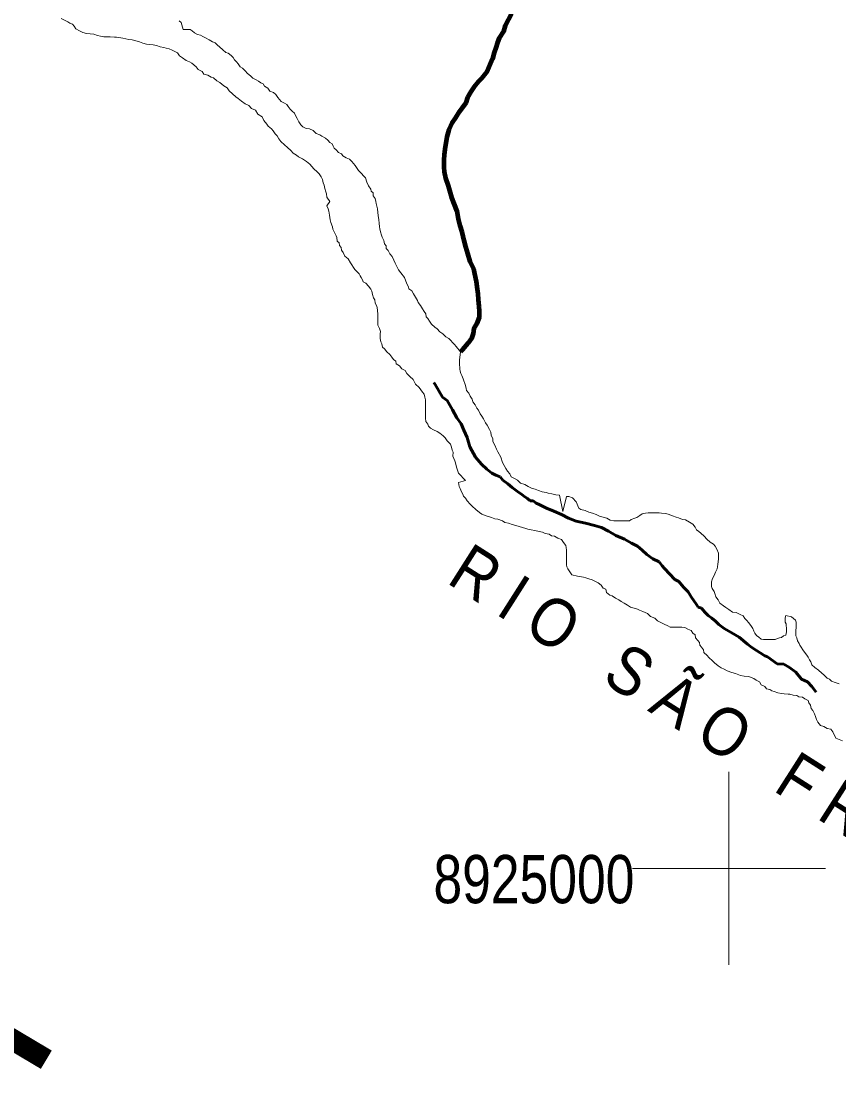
# Model space of a CAD drawing. Extents: x 553962 to 842807, y 8883888 to 9032388.
# Drawn here: x 642666 to 651139, y 8922767 to 8933785 of the extents above; entities that cross this region are included whole.
import ezdxf
from ezdxf.enums import TextEntityAlignment as Align

# ---------------------------------------------------------------- set-up
doc = ezdxf.new("R2010")
doc.units = 0
doc.header["$LTSCALE"] = 200
doc.linetypes.add('LONG_DASH_SHORT_DASH', pattern=[9.9, 6, -1.2, 1.5, -1.2])
for name, color, linetype, lineweight in [('2', 7, 'Continuous', 13), ('24', 7, 'Continuous', 25), ('25', 7, 'Continuous', 13), ('7', 7, 'LONG_DASH_SHORT_DASH', 60), ('9', 7, 'Continuous', 90)]:
    doc.layers.add(name, color=color, linetype=linetype, lineweight=lineweight)
for name, color, linetype in [('42', 7, 'Continuous'), ('47', 7, 'Continuous'), ('49', 7, 'Continuous')]:
    doc.layers.add(name, color=color, linetype=linetype)

msp = doc.modelspace()

# ---------------------------------------------------------------- linework, layer by layer
at = {"layer": '2'}
for p, q in [((650000, 8924000), (650000, 8926000)), ((649000, 8925000), (651000, 8925000))]:
    msp.add_line(p, q, dxfattribs=at)
at = {"layer": '24', "lineweight": 53}
msp.add_lwpolyline([(647745.8, 8933864.7), (647682.7, 8933739.9), (647662.4, 8933680), (647619.5, 8933610.1), (647601.8, 8933565.2), (647584, 8933507.7), (647568.8, 8933460.2), (647550.9, 8933395.3), (647530.7, 8933347.8), (647495.3, 8933265.4), (647439.9, 8933195.7), (647404.7, 8933158.3), (647359.4, 8933106), (647324.1, 8933053.6), (647291.3, 8932993.8), (647273.5, 8932938.8), (647235.8, 8932886.4), (647205.5, 8932846.6), (647167.7, 8932781.7), (647129.9, 8932729.3), (647097.1, 8932659.4), (647076.7, 8932584.5), (647056.1, 8932459.4), (647048.3, 8932399.4), (647045.5, 8932349.4), (647045.2, 8932271.8), (647047.4, 8932221.8), (647064.6, 8932156.6), (647091.8, 8932078.9), (647126.2, 8931956.1), (647148.4, 8931893.4), (647180.6, 8931815.7), (647192.7, 8931735.5), (647212.4, 8931665.4), (647232.1, 8931600.2), (647254.2, 8931512.5), (647268.9, 8931444.8), (647291.1, 8931374.7), (647315.7, 8931294.4), (647352.9, 8931216.7), (647365.1, 8931166.6), (647382.3, 8931086.4), (647391.9, 8931006.3), (647396.7, 8930958.7), (647401.4, 8930898.6), (647408.5, 8930828.5), (647413.3, 8930780.9), (647410.5, 8930713.4), (647387.7, 8930650.9), (647354.9, 8930598.5), (647349.7, 8930548.5), (647331.9, 8930496.1), (647296.6, 8930446.2), (647238.7, 8930376.4), (647217.5, 8930357.5)], dxfattribs=at)
at = {"layer": '25'}
for points in [[(645677.7, 8932278.8), (645655.3, 8932301.4), (645620.5, 8932329.2), (645580.8, 8932359.5), (645540.9, 8932377.3), (645518.5, 8932395), (645483.6, 8932415.2), (645461.3, 8932445.4), (645424.1, 8932475.7), (645394.3, 8932503.4), (645354.5, 8932536.3), (645334.7, 8932566.4), (645317.4, 8932596.6), (645297.6, 8932616.7), (645277.8, 8932646.9), (645258, 8932669.6), (645225.7, 8932697.3), (645210.8, 8932717.5), (645181.1, 8932755.2), (645161.4, 8932792.9), (645119.1, 8932820.7), (645094.4, 8932863.4), (645052, 8932881.2), (645024.7, 8932911.5), (644987.3, 8932926.7), (644950, 8932954.5), (644912.7, 8932984.8), (644890.3, 8933002.5), (644855.6, 8933032.8), (644820.8, 8933063), (644798.5, 8933093.2), (644766.1, 8933113.5), (644746.3, 8933133.6), (644723.9, 8933148.8), (644691.5, 8933166.5), (644656.7, 8933196.8), (644634.3, 8933204.5), (644599.4, 8933224.7), (644559.5, 8933235), (644539.7, 8933262.7), (644499.8, 8933285.5), (644477.5, 8933310.6), (644432.8, 8933348.5), (644410.4, 8933363.7), (644375.5, 8933378.9), (644338.2, 8933406.7), (644305.8, 8933426.9), (644286, 8933457.1), (644263.6, 8933467.3), (644228.7, 8933485), (644198.8, 8933497.7), (644166.3, 8933505.5), (644143.9, 8933513.1), (644106.4, 8933520.9), (644066.5, 8933533.7), (644034, 8933538.9), (643996.6, 8933544.2), (643964.1, 8933546.9), (643926.6, 8933557.1), (643891.7, 8933569.9), (643851.8, 8933582.7), (643816.8, 8933590.4), (643779.4, 8933595.7), (643749.4, 8933603.4), (643716.9, 8933608.6), (643677, 8933616.4), (643654.5, 8933619), (643632, 8933619.2), (643587, 8933622), (643564.5, 8933624.6), (643542, 8933624.8), (643522, 8933624.9), (643487, 8933630.1), (643457, 8933637.8), (643417.1, 8933650.6), (643379.6, 8933653.4), (643342.1, 8933658.6), (643304.7, 8933668.9), (643269.8, 8933686.7), (643232.5, 8933706.9), (643212.7, 8933734.6), (643195.3, 8933754.7), (643170.4, 8933764.9), (643148, 8933777.6), (643078.2, 8933813.1)], [(644301.1, 8933790), (644323.4, 8933772.3), (644345.4, 8933699.6), (644415.4, 8933699.1), (644437.8, 8933683.9), (644460.2, 8933663.8), (644492.6, 8933646), (644522.5, 8933640.8)], [(644522.5, 8933640.8), (644547.4, 8933628.1), (644574.8, 8933612.9), (644614.7, 8933592.6), (644649.5, 8933569.9), (644674.5, 8933559.7), (644699.3, 8933537), (644721.7, 8933519.3), (644756.5, 8933489.1), (644786.3, 8933461.3), (644811.2, 8933453.6), (644841.1, 8933428.4), (644860.9, 8933408.2), (644875.7, 8933385.6), (644895.6, 8933363), (644915.4, 8933342.8), (644935.2, 8933312.6), (644957.6, 8933297.4), (644989.9, 8933267.2), (645007.2, 8933247.1), (645044.5, 8933214.3), (645064.4, 8933194.1), (645099.2, 8933176.3), (645124.2, 8933163.7), (645149, 8933146), (645171.5, 8933135.8), (645186.3, 8933113.2), (645221.2, 8933090.4), (645243.4, 8933060.2), (645280.8, 8933045), (645303.2, 8933024.8), (645325.5, 8932994.6), (645342.8, 8932974.4), (645360.2, 8932954.3), (645395.1, 8932936.6), (645420, 8932921.4), (645432.3, 8932901.3), (645454.6, 8932873.6), (645474.5, 8932853.4), (645496.8, 8932830.7), (645506.6, 8932808.1), (645526.4, 8932775.5), (645541.2, 8932742.8), (645563.4, 8932710.1), (645583.3, 8932690), (645618.1, 8932672.2), (645653.1, 8932669.5), (645690.5, 8932651.7), (645722.8, 8932621.4), (645760.2, 8932606.2), (645782.6, 8932593.5), (645820, 8932570.7), (645842.3, 8932550.6), (645864.7, 8932527.9), (645887.1, 8932512.7), (645899.4, 8932490.1), (645909.2, 8932470), (645929.1, 8932449.8), (645953.9, 8932424.6), (645983.8, 8932409.4), (645998.7, 8932389.3), (646033.5, 8932369), (646068.4, 8932353.8), (646090.8, 8932331.1), (646108.1, 8932311), (646128, 8932288.3), (646147.7, 8932258.1), (646162.6, 8932235.5), (646192.3, 8932205.2), (646214.7, 8932182.6), (646232, 8932162.4), (646249.2, 8932117.2), (646266.4, 8932077.1), (646288.7, 8932044.4), (646293.5, 8932024.3), (646313.4, 8932004.2), (646313.1, 8931974.1), (646332.9, 8931946.5), (646340.2, 8931916.4), (646345.1, 8931896.3), (646349.9, 8931868.7), (646357.2, 8931841.2), (646361.8, 8931801.1), (646366.6, 8931771), (646371.3, 8931725.9), (646376, 8931690.8), (646378.2, 8931653.2), (646383.1, 8931630.7), (646387.8, 8931600.6), (646400.1, 8931568), (646407.4, 8931545.4), (646424.7, 8931510.2), (646429.4, 8931477.7), (646446.8, 8931457.5), (646449, 8931427.5), (646468.9, 8931407.3), (646486.2, 8931374.6), (646508.4, 8931344.4), (646525.7, 8931306.8), (646542.9, 8931276.6), (646557.7, 8931241.5)], [(647140.8, 8929317.4), (647133.5, 8929337.5), (647126.2, 8929367.6), (647113.9, 8929397.7), (647081.7, 8929435.5), (647059.4, 8929465.7), (647037, 8929485.8), (647004.7, 8929513.6), (646974.9, 8929531.3), (646940, 8929549.1), (646907.6, 8929566.8), (646885.2, 8929587), (646880.4, 8929607.1), (646860.6, 8929634.7), (646855.9, 8929669.8), (646856, 8929689.8), (646856.3, 8929729.9), (646856.6, 8929772.4), (646856.9, 8929810), (646857.1, 8929837.5), (646854.8, 8929857.6), (646850, 8929887.6), (646840.2, 8929917.8), (646825.4, 8929937.9), (646805.6, 8929963), (646790.7, 8929985.7), (646753.5, 8930021), (646728.8, 8930071.2), (646694.1, 8930101.5), (646661.8, 8930131.7), (646644.5, 8930161.9), (646609.6, 8930182.1), (646584.9, 8930212.3), (646552.5, 8930232.6), (646547.7, 8930260.2), (646522.8, 8930277.8), (646505.5, 8930300.5), (646485.7, 8930330.7), (646453.4, 8930358.4), (646431.1, 8930386.1), (646411.3, 8930406.3), (646404, 8930438.9), (646394.2, 8930461.5), (646386.9, 8930494.1), (646387.2, 8930524.1), (646387.3, 8930544.1), (646387.5, 8930569.2), (646380.2, 8930599.2), (646360.5, 8930631.9), (646360.6, 8930651.9), (646360.8, 8930672), (646361.3, 8930742.1), (646356.7, 8930792.2), (646349.5, 8930829.8), (646334.7, 8930862.4), (646330, 8930897.5), (646317.6, 8930917.6), (646307.9, 8930952.7), (646300.6, 8930985.3), (646288.3, 8931007.9), (646266, 8931038.1), (646236.2, 8931068.4), (646208.8, 8931083.6), (646201.5, 8931103.6), (646189.1, 8931126.2), (646176.8, 8931146.4), (646169.4, 8931166.4), (646124.8, 8931211.8), (646077.8, 8931279.7), (646055.6, 8931322.4), (646020.8, 8931350.2), (646001, 8931387.9), (645983.7, 8931410.5), (645981.4, 8931438.1), (645964.1, 8931458.2), (645959.3, 8931485.8), (645939.4, 8931505.9), (645937.2, 8931541), (645929.8, 8931561.1), (645912.6, 8931593.7), (645895.3, 8931628.9), (645890.5, 8931654), (645875.8, 8931696.6), (645868.5, 8931724.2), (645861.4, 8931774.3), (645854.2, 8931814.4), (645846.9, 8931839.5), (645834.6, 8931869.6), (645865, 8931914.5), (645832.8, 8931959.8), (645828.1, 8931994.9), (645823.2, 8932014.9), (645811, 8932050.1), (645803.8, 8932085.2), (645796.4, 8932107.7), (645789.2, 8932142.8), (645774.4, 8932173), (645754.6, 8932203.1), (645732.3, 8932223.3), (645697.5, 8932253.6), (645677.7, 8932278.8)], [(646557.7, 8931241.5), (646577.4, 8931206.3), (646599.7, 8931176.1), (646636.8, 8931128.3), (646661.4, 8931063.1), (646681.1, 8931030.4), (646683.5, 8931010.3), (646713.3, 8930987.6), (646730.6, 8930957.4), (646750.3, 8930922.3), (646772.6, 8930889.6), (646779.9, 8930867), (646802.2, 8930836.8), (646824.5, 8930804.1), (646841.8, 8930773.9), (646859.1, 8930751.3), (646861.3, 8930721.2), (646878.7, 8930701.1), (646898.5, 8930673.4), (646918.3, 8930643.3), (646953.1, 8930613), (646975.5, 8930595.3), (647005.2, 8930562.6), (647035.1, 8930542.3), (647064.9, 8930512.1), (647097.2, 8930494.4), (647119.6, 8930474.2), (647137, 8930454.1), (647156.8, 8930433.9), (647174.2, 8930413.7), (647218.7, 8930355.9), (647208.1, 8930270.8), (647207.9, 8930250.8), (647207.7, 8930218.2), (647210, 8930198.2), (647209.9, 8930175.7), (647214.7, 8930155.6), (647222, 8930133), (647231.9, 8930110.4), (647246.6, 8930077.8), (647254, 8930057.7), (647263.8, 8930027.6), (647271.1, 8930007.5), (647278.4, 8929977.4), (647280.7, 8929957.4), (647305.5, 8929927.2), (647317.8, 8929897.1), (647337.6, 8929866.9), (647347.3, 8929836.8), (647369.6, 8929806.6), (647386.9, 8929771.4), (647404.2, 8929751.3), (647421.4, 8929713.6), (647438.8, 8929691), (647456.1, 8929660.8), (647475.8, 8929620.6), (647495.6, 8929595.5), (647517.8, 8929552.8), (647532.5, 8929522.6), (647537.3, 8929492.5), (647552, 8929454.9), (647554.3, 8929427.3), (647574, 8929389.7), (647591.2, 8929347), (647606, 8929319.3), (647638.1, 8929264.1), (647655.2, 8929208.9), (647672.5, 8929178.7), (647689.7, 8929146.1), (647707, 8929118.4), (647729.3, 8929090.7), (647744.1, 8929060.6), (647779, 8929042.8), (647808.9, 8929027.6), (647841.2, 8928994.8), (647883.6, 8928982), (647920.9, 8928959.3), (647955.8, 8928944), (647993.3, 8928933.7), (648028.2, 8928918.5), (648065.6, 8928905.7), (648105.5, 8928897.9), (648128, 8928890.3), (648165.5, 8928882.5), (648205.4, 8928874.8), (648242.9, 8928869.5), (648277.9, 8928700.4), (648315.3, 8928856.5), (648340.3, 8928856.3), (648377.7, 8928841.1), (648417.4, 8928800.8), (648444.5, 8928735.5), (648466.8, 8928720.3), (648511.8, 8928712.5), (648549.2, 8928694.7), (648586.6, 8928684.5), (648624, 8928669.2), (648658.9, 8928651.4), (648696.3, 8928641.2), (648733.8, 8928630.9), (648771.1, 8928610.7)], [(649677.1, 8927362.9), (649654.8, 8927390.6), (649650, 8927420.7), (649627.6, 8927438.3), (649607.8, 8927466), (649575.4, 8927481.2), (649543, 8927496.5), (649513, 8927501.7), (649485.5, 8927501.9), (649445.5, 8927502.1), (649423, 8927502.3), (649393, 8927502.5), (649368.1, 8927515.2), (649328.2, 8927532.9), (649295.8, 8927548.2), (649260.9, 8927565.9), (649231.1, 8927593.7), (649188.7, 8927611.5), (649156.5, 8927641.7), (649131.5, 8927651.9), (649109.1, 8927664.6), (649074.2, 8927677.3), (649051.8, 8927687.5), (649016.8, 8927697.7), (648981.9, 8927710.5), (648949.5, 8927730.7), (648914.7, 8927751), (648882.3, 8927768.7), (648859.9, 8927786.4), (648825, 8927801.7), (648790.2, 8927826.9), (648767.7, 8927834.6), (648732.9, 8927862.3), (648723.2, 8927895), (648698.3, 8927907.6), (648676, 8927937.8), (648646.2, 8927960.6), (648623.7, 8927973.2), (648583.8, 8927991), (648548.9, 8928001.2), (648516.5, 8928011.5), (648494, 8928019.1), (648471.5, 8928021.8), (648431.6, 8928032.1), (648371.7, 8928042.5), (648332.1, 8928107.8), (648319.8, 8928127.9), (648317.4, 8928148), (648317.7, 8928183), (648317.9, 8928210.6), (648318.2, 8928245.6), (648318.4, 8928280.7), (648316.1, 8928300.7), (648313.8, 8928328.3), (648309, 8928348.3), (648286.7, 8928378.5), (648264.4, 8928411.2), (648227, 8928424), (648192.1, 8928446.7), (648162.2, 8928449.4), (648137.3, 8928464.6), (648094.8, 8928472.4), (648069.9, 8928485.1), (648034.9, 8928492.8), (647990, 8928503.2), (647952.5, 8928510.9), (647917.6, 8928518.7), (647895.1, 8928526.3), (647860.2, 8928534.1), (647825.2, 8928546.8), (647790.3, 8928554.6), (647755.4, 8928567.3), (647715.5, 8928580.1), (647678, 8928587.8), (647653.1, 8928603), (647605.7, 8928620.9), (647573.2, 8928626.1), (647538.3, 8928638.8), (647483.4, 8928656.7), (647438.5, 8928672), (647416.2, 8928689.7), (647378.9, 8928722.5), (647339.1, 8928755.3), (647319.3, 8928775.5), (647287, 8928810.7), (647269.7, 8928838.4), (647249.9, 8928861.1), (647242.5, 8928881.1), (647230.2, 8928906.2), (647215.5, 8928938.9), (647205.6, 8928959), (647200.8, 8928981.6), (647198.4, 8929001.6), (647271.1, 8929023.6), (647196.7, 8929099.2), (647179.6, 8929151.9), (647174.7, 8929174.5), (647167.5, 8929207.1), (647160.1, 8929227.2), (647140.5, 8929274.8), (647140.8, 8929317.4)], [(648771.1, 8928610.7), (648806.1, 8928602.9), (648826.1, 8928602.8), (648846.1, 8928602.6), (648881.2, 8928604.9), (648911.2, 8928604.7), (648948.7, 8928604.5), (648968.7, 8928604.3), (648988.8, 8928619.2), (649026.4, 8928631.5), (649046.5, 8928638.9), (649076.6, 8928658.7), (649101.8, 8928676.1), (649136.9, 8928683.3), (649161.9, 8928688.2), (649201.9, 8928687.9), (649236.9, 8928687.7), (649277, 8928687.4), (649301.9, 8928684.7), (649341.9, 8928679.5), (649369.4, 8928671.8), (649416.8, 8928656.4), (649454.2, 8928643.7), (649476.7, 8928636), (649519, 8928618.2), (649551.5, 8928613), (649591.3, 8928590.2), (649626.2, 8928569.9), (649651, 8928539.7), (649665.8, 8928509.6), (649688.2, 8928491.9), (649710.5, 8928476.8), (649742.8, 8928444), (649772.6, 8928413.8), (649804.9, 8928383.5), (649842.2, 8928363.2), (649859.6, 8928343.1), (649876.8, 8928310.4), (649894.1, 8928270.2), (649893.8, 8928240.2), (649891.1, 8928210.2), (649888.3, 8928177.7), (649885.7, 8928155.1), (649880.5, 8928127.6), (649880.3, 8928105.1), (649860, 8928070.2), (649847.3, 8928037.7), (649829.5, 8928005.3), (649819.3, 8927972.8), (649819, 8927942.8), (649818.9, 8927922.8), (649826.2, 8927902.7), (649848.5, 8927870), (649855.8, 8927849.9), (649865.6, 8927814.8), (649887.9, 8927784.6), (649907.6, 8927751.9), (649944.9, 8927721.6), (649967.3, 8927704), (649999.6, 8927683.7), (650037, 8927658.4), (650076.9, 8927653.2), (650116.8, 8927632.9), (650146.7, 8927617.7), (650164, 8927590), (650186.3, 8927569.8), (650203.7, 8927549.7), (650228.5, 8927519.5), (650248.3, 8927489.3), (650258.1, 8927461.7), (650270.4, 8927439.1), (650287.7, 8927413.9), (650310.1, 8927396.3), (650335, 8927376.1), (650357.4, 8927373.4), (650380, 8927373.3), (650405, 8927373.1), (650425, 8927373), (650447.5, 8927372.8), (650480, 8927375.1), (650505.1, 8927382.5), (650525.1, 8927389.8), (650545.2, 8927394.7), (650567.8, 8927412.1), (650590.4, 8927419.4), (650595.7, 8927454.5), (650595.8, 8927474.5), (650596, 8927494.5), (650593.6, 8927514.6), (650593.8, 8927534.6), (650583.9, 8927554.7), (650584.1, 8927577.2), (650584.2, 8927597.2), (650591.9, 8927622.2), (650649.4, 8927609.3), (650689.1, 8927574), (650699, 8927553.9), (650698.7, 8927521.4), (650698.5, 8927498.8), (650693.3, 8927466.3), (650693.1, 8927436.3)], [(650693.1, 8927436.3), (650695.4, 8927411.2), (650702.7, 8927391.2), (650712.5, 8927361.1), (650729.8, 8927333.4), (650734.6, 8927313.3), (650749.5, 8927293.2), (650766.8, 8927265.6), (650784.1, 8927242.9), (650808.9, 8927212.7), (650821.2, 8927190.1), (650836, 8927162.5), (650848.4, 8927142.3), (650860.7, 8927112.2), (650890.5, 8927082), (650927.8, 8927054.2), (650962.5, 8927023.9), (650984.9, 8927006.3), (651019.7, 8926973.5), (651042.1, 8926960.8), (651064.5, 8926943.1), (651101.9, 8926927.9), (651141.8, 8926912.6)], [(651177.3, 8926321.5), (651107.5, 8926352), (651078, 8926414.8), (651055.7, 8926445), (651018.2, 8926450.2), (650983.3, 8926470.5), (650950.9, 8926483.2), (650921.2, 8926516), (650908.9, 8926543.6), (650899.1, 8926573.7), (650886.8, 8926603.8), (650869.6, 8926636.5), (650852.2, 8926656.6), (650847.5, 8926694.2), (650830.2, 8926716.9), (650822.8, 8926742), (650788, 8926759.7), (650763.1, 8926774.9), (650725.6, 8926780.2), (650703.2, 8926792.8), (650665.7, 8926798.1), (650633.2, 8926805.8), (650613.2, 8926805.9), (650573.2, 8926811.2), (650545.8, 8926813.9), (650505.8, 8926821.7), (650468.4, 8926834.4), (650445.9, 8926842.1), (650423.5, 8926854.8), (650391.1, 8926862.5), (650371.2, 8926885.1), (650336.3, 8926902.9), (650316.6, 8926933.1), (650281.7, 8926953.3), (650259.3, 8926968.5), (650229.4, 8926981.2), (650207, 8926988.9), (650159.5, 8926991.7), (650119.5, 8926999.5), (650067.1, 8927022.3), (650029.7, 8927032.6), (649982.3, 8927047.9), (649952.4, 8927065.7), (649920, 8927080.9), (649887.7, 8927101.1), (649850.4, 8927131.4), (649830.5, 8927154.1), (649793.3, 8927186.9), (649773.4, 8927207.1), (649741.1, 8927237.3), (649736.3, 8927264.9), (649716.6, 8927295.1), (649699.2, 8927315.2), (649694.4, 8927342.8), (649677.1, 8927362.9)]]:
    msp.add_lwpolyline(points, dxfattribs=at)
at = {"layer": '7'}
for points in [[(647971.9, 8928809.9), (647942, 8928812.6), (647912.1, 8928835.3), (647884.7, 8928852.9), (647854.9, 8928878.1), (647807.6, 8928908.4), (647755.4, 8928951.2), (647708.1, 8928989), (647655.9, 8929026.8), (647628.6, 8929059.5), (647583.7, 8929077.2), (647543.9, 8929100), (647491.7, 8929140.3), (647434.5, 8929190.6), (647375, 8929263.5), (647315.7, 8929371.4), (647286.4, 8929469.2), (647251.9, 8929544.4), (647224.8, 8929609.6), (647180.2, 8929672.4), (647135.8, 8929755.2), (647081.4, 8929850.6), (647031.7, 8929885.9), (646955.1, 8930016.4), (646941, 8930039.5)], [(650905.5, 8926825.8), (650861.5, 8926885.3), (650814.4, 8926933.1), (650752.1, 8926963.5), (650692.5, 8927033.8), (650627.8, 8927081.7), (650570.6, 8927117.1), (650500.6, 8927119.9), (650398.6, 8927193.1), (650373.7, 8927205.7), (650236.8, 8927291.5), (650194.5, 8927326.8), (650107.5, 8927397.3), (650022.8, 8927445.3), (649950.6, 8927488.2), (649895.8, 8927528.5), (649861.1, 8927563.7), (649823.8, 8927596.5), (649784, 8927624.2), (649754.2, 8927654.4), (649717, 8927697.1), (649682.1, 8927707.3), (649664.8, 8927737.4), (649607.8, 8927817.8), (649578.1, 8927868), (649528.5, 8927915.8), (649481.4, 8927976.1), (649439, 8927996.4), (649332.2, 8928109.6), (649309.9, 8928137.2), (649277.7, 8928177.4), (649210.4, 8928210.3), (649150.7, 8928255.7), (649101, 8928298.5), (649053.8, 8928341.2), (648989, 8928374.1), (648916.8, 8928414.6), (648829.6, 8928452.5), (648752.3, 8928495.5), (648680.1, 8928533.4), (648607.8, 8928556.3), (648515.4, 8928579.3), (648418.1, 8928602.4), (648338.2, 8928630.3), (648263.5, 8928670.7), (648186.2, 8928703.7), (648109, 8928736.6), (648034.2, 8928772.1), (648004.3, 8928787.2), (647971.9, 8928809.9)]]:
    msp.add_lwpolyline(points, dxfattribs=at)
at = {"layer": '9'}
msp.add_lwpolyline([(647745.8, 8933864.7), (647682.7, 8933739.9), (647662.4, 8933680), (647619.5, 8933610.1), (647601.8, 8933565.2), (647584, 8933507.7), (647568.8, 8933460.2), (647550.9, 8933395.3), (647530.7, 8933347.8), (647495.3, 8933265.4), (647439.9, 8933195.7), (647404.7, 8933158.3), (647359.4, 8933106), (647324.1, 8933053.6), (647291.3, 8932993.8), (647273.5, 8932938.8), (647235.8, 8932886.4), (647205.5, 8932846.6), (647167.7, 8932781.7), (647129.9, 8932729.3), (647097.1, 8932659.4), (647076.7, 8932584.5), (647056.1, 8932459.4), (647048.3, 8932399.4), (647045.5, 8932349.4), (647045.2, 8932271.8), (647047.4, 8932221.8), (647064.6, 8932156.6), (647091.8, 8932078.9), (647126.2, 8931956.1), (647148.4, 8931893.4), (647180.6, 8931815.7), (647192.7, 8931735.5), (647212.4, 8931665.4), (647232.1, 8931600.2), (647254.2, 8931512.5), (647268.9, 8931444.8), (647291.1, 8931374.7), (647315.7, 8931294.4), (647352.9, 8931216.7), (647365.1, 8931166.6), (647382.3, 8931086.4), (647391.9, 8931006.3), (647396.7, 8930958.7), (647401.4, 8930898.6), (647408.5, 8930828.5), (647413.3, 8930780.9), (647410.5, 8930713.4), (647387.7, 8930650.9), (647354.9, 8930598.5), (647349.7, 8930548.5), (647331.9, 8930496.1), (647296.6, 8930446.2), (647238.7, 8930376.4), (647217.5, 8930357.5)], dxfattribs=at)

# ---------------------------------------------------------------- texts
at = {"layer": '42'}
msp.add_text('S  E  R  G  I  P  E', height=2000, rotation=329.237, dxfattribs=at).set_placement((637761.3, 8923891.3))
at = {"layer": '47', "width": 0.8}
msp.add_text('8925000', height=500, dxfattribs=at).set_placement((647979.3, 8924638.8), align=Align.CENTER)
at = {"layer": '49', "width": 0.9}
msp.add_text('R I O   S Ã O   F R A N C I S C O', height=500, rotation=327.505, dxfattribs=at).set_placement((647062, 8927967.9))

doc.saveas('drawing.dxf')
